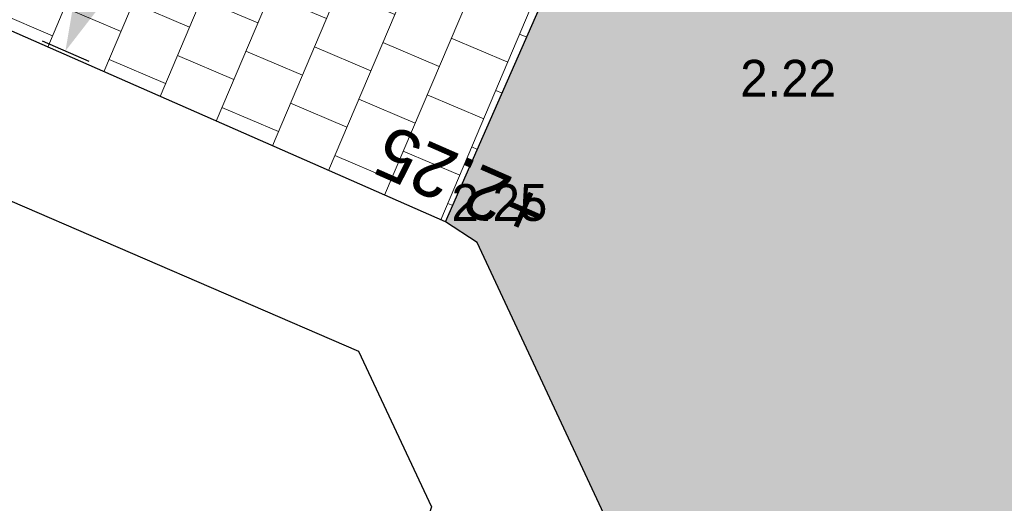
# Model space of a CAD drawing. Header units: metres. Extents: x 134157 to 138734, y 451157 to 455772.
# Tile 841 of 1056: x 136710.94 to 136717.37, y 454247.13 to 454250.28. Entities that reach past the tile are written whole.
import ezdxf
from ezdxf import colors
from ezdxf.entities.mleader import LeaderData, LeaderLine
from ezdxf.math import Vec2, Vec3

# ---------------------------------------------------------------- set-up
doc = ezdxf.new("R2010")
doc.units = ezdxf.units.M
doc.layers.add('-DR-alg-hulplijnen', color=210, linetype='Continuous', plot=False)
doc.layers.add('-DR-alg-hulplijnen aandachtspunten', color=210, linetype='Continuous', plot=False)
doc.layers.add('-DR-alg-hulplijnen kantverharding asflast nieuwe fietsstraat', color=7, linetype='Continuous', true_color=0xff9429, plot=False)
for name, color, linetype in [('-DR-alg-projectgrens 1-200', 3, 'PROJECTGRENS_1-200'), ('-DR-bs-txt-hoogtemaat', 253, 'Continuous'), ('-DR-nw-maatvoering', 3, 'Continuous'), ('-DR-nw-txt-hoogtemaat', 2, 'Continuous'), ('-DR-nw-vh-kantverharding', 3, 'Continuous'), ('-DR-nw-vh-scheiding erfgrens en bebouwing', 3, 'Continuous')]:
    doc.layers.add(name, color=color, linetype=linetype)
doc.layers.add('-DR-nw-gr-arc-gras', color=7, linetype='Continuous', true_color=0xb5d5a4)
for name, color, linetype, lineweight, true_color in [('-DR-nw-vh-arc-asfalt fietsstraat rood', 7, 'Continuous', 9, 0xdfbfc7), ('-DR-nw-vh-arc-sbs df Drainflow', 7, 'Continuous', 9, 0xb9747c), ('-DR-nw-vh-arc-sbs kf bruinrood rabat halfsteens', 7, 'Continuous', 9, 0xb88485)]:
    doc.layers.add(name, color=color, linetype=linetype, lineweight=lineweight, true_color=true_color)
doc.layers.add('-DR-nw-vh-arc-tegels 300x300x45', color=253, linetype='Continuous', lineweight=9)
doc.styles.add('CE', font='txt', dxfattribs={"height": 1.8})
doc.styles.add('Drong', font='txt', dxfattribs={"height": 1.8})
doc.linetypes.add('PROJECTGRENS_1-200', pattern='A,0.32,-0.13,[133,ltypeshp.shx,S=0.13,R=0,X=-0.13,Y=0],-0.13,1.27', length=1.85)
doc.dimstyles.new('Drong', dxfattribs={"dimtxt": 1.8, "dimasz": 2.5, "dimexe": 0, "dimexo": 0, "dimgap": 0.9, "dimtad": 1, "dimzin": 0, "dimdsep": 46, "dimtxsty": 'Drong', "dimblk": 'dimblk-wit', "dimcen": 0, "dimse1": 1, "dimse2": 1, "dimclrd": 256, "dimclre": 1, "dimclrt": 7, "dimadec": 0, "dimazin": 0, "dimtfac": 1, "dimtmove": 0, "dimatfit": 3, "dimfxl": 1, "dimtolj": 1, "dimtzin": 0, "dimarcsym": 0})
pattern_1 = [(115.3356253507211, (136419.7180158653, 453326.2367068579), (-0.2236810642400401, -0.1059037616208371), [0.06, -0.187485]), (205.3356253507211, (136419.7180158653, 453326.2367068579), (0.1059037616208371, -0.22368106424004), [0.06, -0.187485])]

# ---------------------------------------------------------------- blocks, each defined once
blk = doc.blocks.new('dimblk-wit')
at = {"color": 7}
blk.add_line((2.842170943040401e-14, -0.3333333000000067), (-2.842170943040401e-14, 0.3333333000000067), dxfattribs=at)
blk.add_solid([(0, 0), (-0.7999999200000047, 0.1999999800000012), (-0.7999999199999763, -0.1999999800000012)], dxfattribs=at)
blk = doc.blocks.new('*D379')
at = {"layer": '-DR-nw-maatvoering', "lineweight": -2, "transparency": 16777216}
blk.add_line((136712.2304354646, 454252.3283992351), (136711.443704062, 454250.5370928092), dxfattribs=at)
at = {"layer": 'Defpoints', "color": 0, "transparency": 16777216}
for p in [(136711.7881119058, 454253.0687630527), (136710.8972491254, 454250.2309947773), (136711.2426438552, 454250.0792994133)]:
    blk.add_point(p, dxfattribs=at)
at = {"layer": '-DR-nw-maatvoering', "lineweight": -2, "transparency": 16777216, "xscale": 0.5, "yscale": 0.5, "zscale": 0.5}
for p, rotation in [((136712.4314956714, 454252.7861926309), 66.28919713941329), ((136711.2426438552, 454250.0792994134), 246.2891971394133)]:
    blk.add_blockref('dimblk-wit', p, dxfattribs=dict(at, rotation=rotation))
at = {"layer": '-DR-nw-maatvoering', "color": 7, "transparency": 16777216, "insert": (136711.5040778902, 454251.5789941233), "char_height": 0.36, "attachment_point": 5, "rotation": 66.28919713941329, "style": 'Drong', "bg_fill": 3, "box_fill_scale": 1.1, "bg_fill_color": 256, "bg_fill_true_color": 13158600, "bg_fill_transparency": 0}
blk.add_mtext('\\A1;2.95', dxfattribs=at)

msp = doc.modelspace()

# ---------------------------------------------------------------- hatches: boundary and pattern name
at = {"layer": '-DR-nw-gr-arc-gras', "transparency": 33554687}
h = msp.add_hatch(dxfattribs=at)
h.set_pattern_fill('AGR-BOLLEN', color=256, scale=0.1, pattern_type=2)
h.set_pattern_definition(pattern_1)
edge = h.paths.add_edge_path()
edge.add_arc((-7000776.809524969, 3043164.567559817), 7592527.997363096, 340.0567505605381, 340.0572256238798)
edge.add_line((136455.7815594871, 453494.2542758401), (136455.1236032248, 453494.4934109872))
edge.add_arc((380495.2223584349, 364992.5484406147), 259592.3035530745, 160.0666568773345, 160.0804453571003)
edge.add_line((136433.832290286, 453435.7615323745), (136433.813485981, 453435.768343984))
edge.add_line((136433.813485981, 453435.768343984), (136432.1794965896, 453431.2550945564))
edge.add_line((136432.1794965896, 453431.2550945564), (136432.198303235, 453431.2482893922))
edge.add_line((136432.198303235, 453431.2482893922), (136431.6776287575, 453429.8696050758))
edge.add_line((136431.6776287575, 453429.8696050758), (136432.3363505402, 453429.6312341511))
edge.add_line((136432.3363505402, 453429.6312341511), (136434.3092713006, 453435.0765756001))
h = msp.add_hatch(dxfattribs=at)
h.set_pattern_fill('AGR-BOLLEN', color=256, scale=0.1, pattern_type=2)
h.set_pattern_definition(pattern_1)
edge = h.paths.add_edge_path()
edge.add_line((136644.2753070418, 454017.4218487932), (136643.9350728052, 454016.4814706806))
edge.add_line((136643.9350728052, 454016.4814706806), (136643.8839339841, 454016.3403207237))
edge.add_line((136643.8839339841, 454016.3403207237), (136644.542212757, 454016.1016536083))
edge.add_arc((1711333.983143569, -116117.4265426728), 1674723.581774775, 160.0956720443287, 160.096657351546, ccw=False)
edge.add_line((136654.3469492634, 454043.1812754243), (136653.6888597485, 454043.419891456))
edge.add_line((136653.6888597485, 454043.419891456), (136653.6378049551, 454043.2789838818))
edge.add_line((136653.6378049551, 454043.2789838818), (136653.2975354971, 454042.3386559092))
edge.add_line((136653.2975354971, 454042.3386559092), (136644.2753070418, 454017.4218487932))
at = {"layer": '-DR-nw-vh-arc-asfalt fietsstraat rood', "transparency": 33554687}
h = msp.add_hatch(color=256, dxfattribs=at)
h.dxf.hatch_style = 1
edge = h.paths.add_edge_path()
edge.add_line((136621.1191711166, 453955.2346702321), (136699.219600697, 454170.9217985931))
edge.add_arc((132463.7408879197, 455704.5910048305), 4504.600000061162, 340.0946501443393, 342.4755033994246)
edge.add_line((136759.2747347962, 454348.1949966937), (136783.3161431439, 454424.331082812))
edge.add_line((136783.3161431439, 454424.331082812), (136779.3110722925, 454425.5957596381))
edge.add_line((136779.3110722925, 454425.5957596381), (136755.2696639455, 454349.4596735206))
edge.add_arc((132463.7408877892, 455704.5910048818), 4500.400000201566, 340.09465014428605, 342.4755033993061, ccw=False)
edge.add_line((136695.2705240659, 454172.3517614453), (136617.1700944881, 453956.6646330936))
edge.add_line((136617.1700944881, 453956.6646330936), (136621.1191711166, 453955.2346702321))
at = {"layer": '-DR-nw-vh-arc-sbs df Drainflow'}
h = msp.add_hatch(dxfattribs=at)
h.set_pattern_fill('AVH-SBS_KEIFORMAAT_ELLEBOOG_01', color=256, scale=3, angle=250, pattern_type=2)
h.set_pattern_definition([(250, (0, 0), (0.3845138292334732, 0.179301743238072), [0.8999999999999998, -0.3]), (340, (-0.2052120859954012, -0.5638155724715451), (0.3845138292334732, 0.179301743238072), [0.8999999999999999, -0.3]), (250, (0.0383478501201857, -0.3332108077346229), (0.3845138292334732, 0.179301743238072), [0, -1.2]), (250, (0.02539267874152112, -0.8073755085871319), (0.3845138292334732, 0.179301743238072), [0, -1.2])])
edge = h.paths.add_edge_path()
edge.add_arc((136720.4741650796, 454246.6075010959), 0.5000000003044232, 251.08667033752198, 341.0764828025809, ccw=False)
edge.add_line((136720.3120963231, 454246.1344961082), (136718.9883467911, 454246.5880609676))
edge.add_arc((136718.8911055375, 454246.3042579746), 0.3000000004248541, 71.0866704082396, 161.0828490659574)
edge.add_arc((132463.740888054, 455704.5910046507), 4497.799999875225, 340.6575901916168, 341.0828490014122, ccw=False)
edge.add_arc((136707.9503535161, 454214.7622822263), 0.3000000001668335, 160.6575900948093, 250.6537687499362)
edge.add_line((136707.8509707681, 454214.4792220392), (136709.1718434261, 454214.0154621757))
edge.add_arc((136709.0062056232, 454213.5436949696), 0.5000001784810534, -19.356450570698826, 70.65378932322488, ccw=False)
edge.add_line((136709.477943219, 454213.3779728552), (136709.6678661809, 454213.8411569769))
edge.add_line((136709.6678661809, 454213.8411569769), (136719.6409825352, 454242.5563320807))
edge.add_line((136719.6409825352, 454242.5563320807), (136720.7850172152, 454245.9724561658))
edge.add_line((136720.7850172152, 454245.9724561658), (136720.9471412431, 454246.4453482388))
at = {"layer": '-DR-nw-vh-arc-sbs kf bruinrood rabat halfsteens', "transparency": 33554687}
h = msp.add_hatch(color=256, dxfattribs=at)
h.dxf.hatch_style = 1
edge = h.paths.add_edge_path()
edge.add_arc((132463.740887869, 455704.591004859), 4500.400000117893, 340.6405330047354, 340.9609252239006)
edge.add_line((136717.9524628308, 454236.5024392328), (136717.5745924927, 454236.6336435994))
edge.add_arc((8236.309871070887, 498800.6098589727), 135990.3796617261, 340.860633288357, 340.8707975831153, ccw=False)
edge.add_line((136709.6669031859, 454213.841715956), (136709.4779428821, 454213.377972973))
edge.add_line((136709.4779428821, 454213.377972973), (136709.3002212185, 454212.8720768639))
edge.add_line((136709.3002212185, 454212.8720768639), (136709.6765894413, 454212.7363942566))
h = msp.add_hatch(color=256, dxfattribs=at)
h.dxf.hatch_style = 1
edge = h.paths.add_edge_path()
edge.add_line((136725.7854491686, 454260.6475648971), (136724.9830394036, 454258.280067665))
edge.add_arc((132463.740887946, 455704.5910045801), 4499.999999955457, 341.1121595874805, 341.25224084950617, ccw=False)
edge.add_line((136721.4342516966, 454247.8661781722), (136720.9471412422, 454246.4453482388))
edge.add_line((136720.9471412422, 454246.4453482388), (136720.7850172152, 454245.9724561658))
edge.add_arc((133012.1391450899, 455515.680805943), 3919.976211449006, 340.95628239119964, 341.1006214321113, ccw=False)
edge.add_line((136717.574613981, 454236.6337058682), (136717.952462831, 454236.5024392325))
edge.add_arc((132463.7408878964, 455704.5910047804), 4500.400000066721, 340.9609252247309, 341.4496691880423)
edge.add_line((136730.3206112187, 454272.8446497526), (136729.9412172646, 454272.9719638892))
edge.add_line((136729.9412172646, 454272.9719638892), (136729.9406495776, 454272.9702803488))
edge.add_arc((132711.5781326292, 455621.0947441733), 4238.475774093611, 341.2780874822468, 341.45386055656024, ccw=False)
edge.add_arc((136725.3119083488, 454260.8080607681), 0.4999998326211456, 341.2770816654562, 341.45488892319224, ccw=False)
at = {"layer": '-DR-nw-vh-arc-tegels 300x300x45'}
h = msp.add_hatch(dxfattribs=at)
h.set_pattern_fill('AVH-TEGEL_200X200_HALFST', color=256, scale=2, angle=157, pattern_type=2)
h.set_pattern_definition([(157, (0, 0), (-0.446348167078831, -0.02780851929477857), [0.4, -0.4]), (247, (0, 0), (0.3682019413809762, -0.1562924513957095), [])])
h.paths.add_polyline_path([(136711.7331094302, 454253.0913352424), (136710.5295854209, 454250.3668608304), (136713.7221152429, 454248.9648620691), (136714.9197492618, 454251.6918131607)])
h = msp.add_hatch(dxfattribs=at)
h.set_pattern_fill('AVH-TEGEL_200X200_HALFST', color=256, scale=2, angle=71, pattern_type=2)
h.set_pattern_definition([(71, (0, 0), (-0.05887645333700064, 0.443321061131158), [0.4, -0.4]), (161, (0, 0), (-0.1302272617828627, -0.3782074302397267), [])])
h.paths.add_polyline_path([(136702.9803322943, 454211.9040914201), (136701.6115283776, 454212.5073190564), (136702.5231791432, 454214.5759761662), (136704.1702485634, 454215.2731679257), (136714.6531152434, 454247.01686207), (136714.7551152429, 454247.0608620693), (136713.9271152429, 454248.830862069), (136713.7221152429, 454248.9648620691), (136714.9197492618, 454251.6918131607), (136716.4872736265, 454251.00338112), (136720.6770123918, 454248.1242259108), (136721.2447042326, 454247.9299960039), (136720.7586265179, 454246.510069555), (136720.474165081, 454246.6075010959), (136720.3769238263, 454246.3236981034), (136718.5801745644, 454246.9393299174), (136707.3129538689, 454214.4561513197), (136709.1055882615, 454213.8267553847), (136709.0062055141, 454213.5436951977), (136708.723008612, 454213.6426885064), (136708.1599713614, 454212.0386345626), (136708.0942091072, 454211.8512785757)])

# ---------------------------------------------------------------- linework, layer by layer
at = {"layer": '-DR-alg-hulplijnen', "flags": 128}
msp.add_lwpolyline([(136713.7221152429, 454248.9648620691), (136714.9197492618, 454251.6918131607)], dxfattribs=at)
at = {"layer": '-DR-alg-hulplijnen kantverharding asflast nieuwe fietsstraat'}
for points in [[(136782.1872382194, 454454.7183996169), (136782.7811478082, 454444.4882891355, -0.09121424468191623), (136782.1101864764, 454439.1022242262), (136779.3721577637, 454430.4312351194, 0.08061157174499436), (136779.1407305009, 454428.8462188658), (136779.1650810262, 454427.3139419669, -0.08061157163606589), (136778.9336537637, 454425.7289257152), (136779.3110722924, 454425.595759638), (136755.2696639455, 454349.4596735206, -0.01038880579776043), (136695.2705240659, 454172.3517614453), (136617.170094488, 453956.6646330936), (136616.793991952, 453956.8008200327, -0.01664357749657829), (136615.5574884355, 453953.711278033), (136612.5988155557, 453946.9774368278)], [(136795.3186191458, 454446.8927752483, -0.1133395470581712), (136791.4409132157, 454440.3456031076), (136791.3770963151, 454440.278100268, 0.1125669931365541), (136788.0051475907, 454434.5237714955), (136786.0472758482, 454428.3234404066, -0.08061157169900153), (136785.3264985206, 454426.8929456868), (136784.4183557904, 454425.6411321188, 0.08061144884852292), (136783.6975791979, 454424.2106397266), (136783.3161431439, 454424.331082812), (136759.2747347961, 454348.1949966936, -0.01038880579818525), (136699.219600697, 454170.9217985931), (136621.1191711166, 453955.2346702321), (136621.4952736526, 453955.0984832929, 0.01664357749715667), (136620.467022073, 453951.9335331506), (136618.8898399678, 453946.4661328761, -0.01664357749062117)]]:
    msp.add_lwpolyline(points, format="xyb", dxfattribs=at)
at = {"layer": '-DR-alg-projectgrens 1-200', "flags": 128}
msp.add_lwpolyline([(136721.4614126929, 454206.1355023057), (136727.4976405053, 454223.7516176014), (136730.5812698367, 454232.7175398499), (136734.459636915, 454243.958702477), (136738.0329631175, 454254.3057511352), (136742.1831830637, 454266.2662668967), (136750.5682339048, 454290.8423468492), (136760.392604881, 454319.4555148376), (136770.6655345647, 454349.3284017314), (136772.7130334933, 454355.2375255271), (136774.612293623, 454360.472703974), (136776.997639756, 454366.9996510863), (136784.3060310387, 454387.2082632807), (136790.3390255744, 454404.0832479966), (136797.3108895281, 454423.3603418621), (136807.0580164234, 454450.0933327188), (136800.6459823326, 454453.198166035), (136770.1293263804, 454470.8392502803), (136763.4628964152, 454464.3928177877), (136767.2219767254, 454456.488320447), (136768.446774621, 454452.9019010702), (136769.6121362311, 454448.5390902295), (136767.1901857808, 454443.6044278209), (136763.9804044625, 454431.78523306), (136763.4980324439, 454430.8065072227), (136764.7847718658, 454430.2215349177), (136759.6495878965, 454419.8651471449), (136760.2067292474, 454419.6135889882), (136758.3051672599, 454415.7551963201), (136757.4333557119, 454413.9278402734), (136755.5135803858, 454410.0369911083), (136754.9933739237, 454410.2920303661), (136749.8722845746, 454399.961884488), (136748.6156828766, 454400.5846870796), (136748.5476600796, 454400.4476262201), (136744.2871101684, 454402.5470422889), (136738.7603675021, 454389.7184848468), (136744.8285157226, 454387.0620129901), (136753.5165828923, 454383.2585824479), (136750.4454420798, 454376.2315008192), (136747.3001386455, 454368.9990925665), (136747.7019947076, 454368.8213485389), (136745.4212838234, 454363.6575167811), (136743.7712198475, 454359.8818756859), (136741.4736476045, 454354.7148318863), (136741.1067372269, 454354.8779031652), (136737.9448004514, 454347.8529095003), (136734.8598097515, 454340.7764631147), (136727.1932653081, 454344.1813445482), (136720.3972555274, 454330.2850260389), (136716.7051284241, 454321.7301903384), (136725.346156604, 454317.8856269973), (136722.1987328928, 454310.8074680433), (136718.1447215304, 454301.4878099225), (136714.1306750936, 454292.7129706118), (136709.7479071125, 454294.6405861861), (136707.0898129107, 454288.6071570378), (136709.5730063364, 454287.5058452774), (136709.5303924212, 454287.4102007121), (136709.6165589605, 454287.3713784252), (136709.4237179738, 454286.9446664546), (136712.1181323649, 454285.7683394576), (136724.4053834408, 454280.40601671), (136724.3945406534, 454280.3722835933), (136724.5601275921, 454280.3013177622), (136719.3266368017, 454264.6213396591), (136718.5536664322, 454264.2788026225), (136712.1490699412, 454267.0433062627), (136705.336609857, 454251.4945309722), (136713.1547930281, 454248.121823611), (136713.6296653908, 454247.1066979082), (136703.3628736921, 454216.0173112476), (136702.5296078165, 454215.6645962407), (136697.2997799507, 454218.0132068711), (136691.6561519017, 454205.1929293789), (136698.1691824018, 454202.2869482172), (136696.0848427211, 454197.5466439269), (136697.1157620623, 454197.0663415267), (136693.3404436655, 454185.7705750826), (136691.210382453, 454179.7988425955), (136691.1538561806, 454179.8178830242), (136689.2565954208, 454174.4702634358), (136688.6774819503, 454172.9217348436), (136686.6454361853, 454167.8593180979), (136686.7931511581, 454167.8056035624), (136683.4987278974, 454158.7287245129), (136679.6202492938, 454148.1614205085), (136677.5444797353, 454142.3922816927), (136675.6007311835, 454137.0209764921), (136671.7597944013, 454126.4011512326), (136667.0848490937, 454113.482877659), (136666.3102427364, 454113.053488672), (136658.5208628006, 454114.6506270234), (136655.4003561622, 454098.9824757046), (136661.0921995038, 454097.8246970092), (136661.2694465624, 454097.5188971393), (136621.349557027, 453987.8626198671), (136614.3766500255, 453990.9632921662), (136611.9345853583, 453985.5300270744), (136608.3745413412, 453987.1196889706), (136605.0140629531, 453979.7732868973), (136610.3679676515, 453977.3856095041), (136616.0993917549, 453974.9109095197), (136616.4180735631, 453974.2166734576), (136608.3939134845, 453952.1359851), (136599.9096817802, 453929.478839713), (136596.3332416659, 453930.8470697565), (136596.7025780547, 453931.8007739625), (136592.690606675, 453933.3568103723), (136592.5823684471, 453933.1112699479), (136587.1666087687, 453935.2079171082), (136587.1133719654, 453935.1014435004), (136586.9083803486, 453935.1996247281), (136584.7297915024, 453936.2519309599), (136573.4195847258, 453911.8970551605), (136576.9058538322, 453910.2265512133), (136577.7550063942, 453910.8166572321), (136581.7099004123, 453908.9229534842), (136581.7799016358, 453907.8909354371), (136588.3553676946, 453904.7426533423), (136581.3567526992, 453890.2881160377), (136584.4079268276, 453889.2178739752), (136581.9197178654, 453882.301448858), (136582.601412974, 453881.5813248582), (136581.1418997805, 453877.4782788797), (136580.1304940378, 453877.2808890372), (136578.3012561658, 453872.1036821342), (136578.9859669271, 453871.382111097), (136577.5259187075, 453867.3093859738), (136576.5394092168, 453867.189688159), (136574.6538962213, 453861.98977681), (136575.3566261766, 453861.2190729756), (136573.8594803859, 453857.0977611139), (136572.8232828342, 453856.8578539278), (136568.249353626, 453844.0563549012), (136569.0513033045, 453843.7225085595), (136568.2464862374, 453841.9862897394), (136569.9158138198, 453841.290025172), (136566.691677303, 453833.861641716), (136560.7574092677, 453836.4857936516), (136555.1930274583, 453823.5555627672), (136563.2068687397, 453820.3295449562), (136562.2441309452, 453817.9379810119), (136562.0591054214, 453818.0124640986), (136558.0189829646, 453808.0140820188), (136558.2177359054, 453807.9345808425), (136557.146456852, 453805.2522943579), (136555.4765638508, 453804.5556952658), (136553.6709496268, 453802.5003809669), (136552.6116124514, 453799.6979788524), (136545.819509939, 453781.4219849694), (136541.6467416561, 453783.3564375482), (136534.7495119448, 453768.6800804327), (136539.5245390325, 453766.4507703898), (136534.8143601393, 453753.8676775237), (136534.7894609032, 453753.8794224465), (136534.3789931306, 453752.8726532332), (136534.1824946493, 453752.9602354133), (136532.9256728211, 453749.6674104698), (136533.0985091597, 453749.602870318), (136532.77218899, 453748.7054898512), (136532.5839993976, 453748.7919034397), (136530.4572875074, 453743.0847201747), (136530.6272958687, 453743.0222472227), (136516.4928875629, 453704.5919896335), (136514.575213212, 453699.2202106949), (136492.1808605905, 453636.4012384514), (136492.7364887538, 453636.2041439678), (136489.1572213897, 453626.3411628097), (136485.0791461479, 453628.2492913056), (136478.1599331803, 453613.7876420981), (136483.141269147, 453611.4793990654), (136461.8669452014, 453552.9396374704), (136457.3540634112, 453554.5816234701), (136454.0603581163, 453545.4167166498), (136458.6475220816, 453543.7758212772), (136443.5980798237, 453501.592848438), (136436.3907746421, 453504.1747130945), (136430.8235818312, 453488.6271941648), (136437.0201776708, 453486.3930706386), (136418.281595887, 453434.8107571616), (136413.2269505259, 453420.0854028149), (136407.3638935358, 453401.4661517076), (136407.0557727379, 453400.0561749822), (136406.4665228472, 453398.4505571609), (136401.8966078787, 453385.5921225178), (136395.3318336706, 453388.7007154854), (136389.2312719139, 453376.078577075), (136397.1570315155, 453372.3532588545), (136391.911147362, 453357.7907900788), (136390.9651849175, 453355.4642337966), (136388.6235607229, 453350.3706501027), (136384.3016725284, 453352.2735136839), (136382.1263952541, 453347.5437823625), (136391.3584262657, 453344.2432470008), (136383.1677707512, 453321.6603605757), (136378.5877845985, 453323.3619825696), (136367.2822209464, 453291.7912231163), (136367.8712875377, 453291.2269459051), (136363.5182685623, 453279.254771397), (136362.0909635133, 453275.2765894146), (136356.4323903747, 453259.569842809), (136355.262189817, 453256.3102995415), (136348.5726876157, 453237.8761680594), (136370.775556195, 453230.2716276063), (136374.3282028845, 453240.6944996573), (136372.7667498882, 453241.8029445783), (136382.1628450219, 453267.9422245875), (136384.5513140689, 453274.6494235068), (136388.9803415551, 453286.6560762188), (136393.3454927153, 453297.2873242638), (136406.6642593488, 453334.2694553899), (136411.9238963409, 453350.354626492), (136416.7539045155, 453363.9489705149), (136418.4542781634, 453363.3413411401), (136423.3000193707, 453376.9015325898), (136421.6494725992, 453377.4913563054), (136422.5155630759, 453379.9171508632), (136425.0142394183, 453387.0502269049), (136430.1278896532, 453401.328665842), (136433.0083524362, 453409.3639565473), (136437.5004329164, 453421.9731824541), (136444.4243294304, 453441.3025602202), (136447.8979184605, 453451.0434338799), (136454.6682700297, 453469.8543763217), (136458.2536723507, 453479.6664804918), (136467.6469558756, 453501.9207482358), (136478.4219470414, 453531.4654507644), (136485.603188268, 453551.2589262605), (136497.2694431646, 453583.741326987), (136504.055722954, 453602.5864304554), (136505.8321386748, 453601.9516274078), (136510.6778798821, 453615.5118188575), (136508.9321515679, 453616.135655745), (136511.5808207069, 453623.4955055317), (136513.5804099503, 453629.0529882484), (136518.6733328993, 453642.8883030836), (136519.0149258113, 453643.4042401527), (136522.6804117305, 453653.6195636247), (136522.6635908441, 453653.9569708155), (136523.620007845, 453656.5936863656), (136528.7299313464, 453670.9263864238), (136534.7565171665, 453688.0032128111), (136543.6203036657, 453712.7675529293), (136551.3516967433, 453734.3803307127), (136563.424559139, 453767.6797093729), (136566.6093728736, 453776.6542540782), (136569.182089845, 453777.966221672), (136577.4871501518, 453774.8672349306), (136583.8733999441, 453792.7031141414), (136575.9242361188, 453795.6221844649), (136575.2048938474, 453797.1547002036), (136576.9970202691, 453801.8114875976), (136581.9561870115, 453815.4244153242), (136586.2693690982, 453827.2739153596), (136591.5049732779, 453840.8399544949), (136603.7576335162, 453874.9465804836), (136606.2042554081, 453881.9388386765), (136608.1801962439, 453887.6124979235), (136608.4708316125, 453887.6159140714), (136610.0707009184, 453888.6729705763), (136612.8771625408, 453896.3339426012), (136616.9170365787, 453896.1940089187), (136618.8456614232, 453897.1870353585), (136619.3801401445, 453898.5042341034), (136644.1569869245, 453889.689088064), (136649.2588358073, 453888.4308618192), (136662.9156093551, 453886.0172650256), (136671.3737691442, 453885.3668483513), (136676.8695800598, 453884.9502829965), (136677.7948190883, 453897.1571040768), (136672.5559660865, 453897.5541928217), (136667.4469275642, 453898.4601088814), (136645.4097219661, 453906.1142123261), (136624.7787032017, 453913.5469389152), (136625.183977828, 453914.8310296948), (136624.3902644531, 453916.7566582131), (136621.3764649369, 453919.2331142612), (136624.2836680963, 453927.3222319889), (136623.2809361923, 453929.1355906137), (136623.2097707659, 453929.1919285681), (136624.0852887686, 453931.6430470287), (136629.3043921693, 453946.5099176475), (136630.5405496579, 453950.1466132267), (136636.2425607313, 453965.6651292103), (136638.1912334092, 453964.9687700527), (136643.7184069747, 453980.5147983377), (136641.8291691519, 453981.18991842), (136651.2037302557, 454007.4234372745), (136658.5055284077, 454027.6418757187), (136665.4704804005, 454047.0063027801), (136669.4959243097, 454058.3571144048), (136675.353535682, 454074.4194390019), (136676.2577085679, 454077.0937356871), (136678.7468314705, 454083.7559183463), (136682.5256458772, 454094.1706507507), (136686.10090541, 454103.6393789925), (136687.0385480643, 454106.4749781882), (136697.7950263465, 454137.2417014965), (136697.717398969, 454137.2532407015), (136705.5554541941, 454159.7801565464), (136713.0779621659, 454181.7285563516), (136716.785401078, 454192.5146579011), (136718.1081245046, 454192.0419820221), (136722.9538657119, 454205.6021734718)], close=True, dxfattribs=at)
at = {"layer": '-DR-nw-vh-kantverharding'}
for points in [[(136616.7939919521, 453956.8008200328), (136617.1700944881, 453956.6646330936), (136695.2705240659, 454172.3517614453, 0.01038880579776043), (136755.2696639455, 454349.4596735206), (136779.3110722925, 454425.5957596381)], [(136783.8943779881, 454424.7310660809, 0.4472010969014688), (136784.2009176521, 454424.0516779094), (136785.5093855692, 454423.6384508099, -0.4142026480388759), (136785.7051173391, 454423.2620436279), (136774.1273234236, 454386.5966410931, -0.4142135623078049), (136773.7509128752, 454386.4008986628), (136772.4158892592, 454386.8224576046, 0.4142135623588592), (136771.7885383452, 454386.4962202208), (136771.2164226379, 454384.6844024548, 0.414213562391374), (136771.5426600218, 454384.0570515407), (136772.8776836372, 454383.635492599, -0.414213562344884), (136773.0734260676, 454383.2590820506), (136764.8078596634, 454357.0830832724, -0.4142135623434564), (136764.431449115, 454356.8873408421), (136763.0964254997, 454357.3088997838, 0.4142135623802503), (136762.4690745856, 454356.9826623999), (136759.6561701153, 454348.0745512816, -0.01038880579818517), (136699.5957032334, 454170.7856116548), (136621.4952736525, 453955.0984832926, 0.01664357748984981), (136620.467022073, 453951.9335331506), (136618.8898399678, 453946.4661328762, -0.01664357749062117)], [(136621.4952736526, 453955.098483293), (136621.1191711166, 453955.2346702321), (136699.219600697, 454170.9217985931, 0.01038880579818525), (136759.2747347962, 454348.1949966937), (136783.3161431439, 454424.331082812)], [(136687.0265221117, 454157.2211617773), (136692.8258575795, 454173.2369765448, 0.00152110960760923), (136702.0649413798, 454198.9967505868, -0.4141940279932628), (136702.4480377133, 454199.1790283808), (136703.7672868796, 454198.7104861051, 0.4142461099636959), (136704.4058105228, 454199.0143662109, 0.0008462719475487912), (136709.4780121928, 454213.3779844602, 0.4142461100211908), (136709.1719015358, 454214.0154417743), (136707.8509707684, 454214.4792220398, -0.4141940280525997), (136707.667286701, 454214.8616460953, 0.001855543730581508), (136718.6073090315, 454246.4015181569, -0.414194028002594), (136718.9883467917, 454246.5880609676), (136720.3127439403, 454246.1342742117, 0.4142461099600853), (136720.9478356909, 454246.4452630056, 0.0008335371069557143), (136725.7858372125, 454260.6474980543, 0.4143062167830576), (136725.4725650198, 454261.2815474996), (136724.1466257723, 454261.7302965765, -0.4142541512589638), (136723.95864535, 454262.1106757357, 0.0006336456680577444), (136727.601042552, 454272.9131701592, -0.4141338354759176), (136727.980853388, 454273.1021006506), (136729.308296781, 454272.6567865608, 0.4141859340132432), (136729.941343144, 454272.9717550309, 0.0009221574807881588), (136735.1930203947, 454288.7178888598, 0.4142461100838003)]]:
    msp.add_lwpolyline(points, format="xyb", dxfattribs=at)
at = {"layer": '-DR-nw-vh-scheiding erfgrens en bebouwing', "flags": 128}
msp.add_lwpolyline([(136698.7094490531, 454216.2575136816), (136702.5231791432, 454214.5759761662), (136704.1702485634, 454215.2731679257), (136714.6531152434, 454247.01686207), (136714.7551152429, 454247.0608620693), (136713.9271152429, 454248.830862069), (136713.7221152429, 454248.9648620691), (136710.5295854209, 454250.3668608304)], dxfattribs=at)

# ---------------------------------------------------------------- texts
at = {"layer": '-DR-bs-txt-hoogtemaat', "color": 253, "char_height": 0.24, "attachment_point": 7, "style": 'Drong'}
for s, insert in [('2.22', (136715.644, 454249.782, 2.218)), ('2.25', (136713.761, 454248.9679999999, 2.248))]:
    msp.add_mtext(s, dxfattribs=dict(at, insert=insert))
at = {"layer": '-DR-nw-txt-hoogtemaat', "style": 'Drong'}
msp.add_text('+2.25', height=0.34, rotation=156.2896744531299, dxfattribs=at).set_placement((136714.4182242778, 454249.1411403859))

# ---------------------------------------------------------------- leaders
at = {"layer": '-DR-alg-hulplijnen aandachtspunten'}
ml = msp.add_multileader_mtext('Standard', dxfattribs=at)
ml.set_content('Groenvakken sluiten aan op inrit voertuigen. \\P- voorstel om bandenlangs langs rijweg 12x25 te maken en stellen in beton ', color=7, style='CE')
ml.set_leader_properties(color=256, linetype='ByLayer', lineweight=-1)
ml.build(insert=Vec2(0, 0))
ml.multileader.update_dxf_attribs({"text_left_attachment_type": 5, "text_right_attachment_type": 5, "dogleg_length": 70.90462224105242, "arrow_head_size": 0.5, "scale": 0.2})
ctx = ml.context
ctx.base_point, ctx.scale, ctx.char_height, ctx.arrow_head_size, ctx.landing_gap_size, ctx.plane_origin, ctx.plane_x_axis, ctx.plane_y_axis = Vec3(136684.8505888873, 454250.2059863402), 0.2, 0.8, 0.5, 0.04000000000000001, Vec3(136721.746854, 454285.635880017), Vec3(0.3365098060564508, 0.9416799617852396), Vec3(-0.9416799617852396, 0.3365098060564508)
ctx.left_attachment, ctx.right_attachment = 5, 5
notes = []
notes.append((ctx, [(1, (1, 1, 0), (136697.6646169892, 454286.064416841), (-0.3365098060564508, -0.9416799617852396), 0.8586987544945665, [(0, [(136722.4116486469, 454290.047041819)], 0, [])])]))
ctx.mtext.insert, ctx.mtext.text_direction, ctx.mtext.rotation, ctx.mtext.flow_direction = Vec3(136682.6045692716, 454251.0510798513), Vec3(0.3365098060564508, 0.9416799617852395), 1.227588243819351, 5
for ctx, leaders in notes:
    for number, flags, end, landing, length, lines in leaders:
        leader = LeaderData()
        leader.index, (leader.has_last_leader_line, leader.has_dogleg_vector, leader.attachment_direction) = number, flags
        leader.last_leader_point, leader.dogleg_vector, leader.dogleg_length = Vec3(end), Vec3(landing), length
        for number, points, colour, breaks in lines:
            line = LeaderLine()
            line.index, line.vertices, line.color, line.breaks = number, Vec3.list(points), colors.encode_raw_color(colour), breaks
            leader.lines.append(line)
        ctx.leaders.append(leader)

# ---------------------------------------------------------------- next in the draw order: dimensions: what is measured, and where the dimension line sits
at = {"layer": '-DR-nw-maatvoering'}
dim = msp.add_linear_dim(base=(136711.2426438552, 454250.0792994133), p1=(136711.7881119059, 454253.0687630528), p2=(136710.8972491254, 454250.2309947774), angle=66.28919713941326, dimstyle='Drong', override={"dimrnd": 0.05, "dimtfill": 1}, dxfattribs=at)
dim.commit()
dim.dimension.update_dxf_attribs({"geometry": '*D379', "text_midpoint": (136711.5040778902, 454251.5789941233)})

# ---------------------------------------------------------------- next in the draw order: linework, layer by layer
at = {"layer": '-DR-alg-hulplijnen kantverharding asflast nieuwe fietsstraat'}
for points in [[(136782.1872382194, 454454.7183996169), (136782.7811478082, 454444.4882891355, -0.09121424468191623), (136782.1101864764, 454439.1022242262), (136779.3721577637, 454430.4312351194, 0.08061157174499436), (136779.1407305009, 454428.8462188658), (136779.1650810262, 454427.3139419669, -0.08061157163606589), (136778.9336537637, 454425.7289257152), (136779.3110722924, 454425.595759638), (136755.2696639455, 454349.4596735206, -0.01038880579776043), (136695.2705240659, 454172.3517614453), (136617.170094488, 453956.6646330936), (136616.793991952, 453956.8008200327, -0.01664357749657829), (136615.5574884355, 453953.711278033), (136612.5988155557, 453946.9774368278)], [(136795.3186191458, 454446.8927752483, -0.1133395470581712), (136791.4409132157, 454440.3456031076), (136791.3770963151, 454440.278100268, 0.1125669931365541), (136788.0051475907, 454434.5237714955), (136786.0472758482, 454428.3234404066, -0.08061157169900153), (136785.3264985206, 454426.8929456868), (136784.4183557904, 454425.6411321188, 0.08061144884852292), (136783.6975791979, 454424.2106397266), (136783.3161431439, 454424.331082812), (136759.2747347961, 454348.1949966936, -0.01038880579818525), (136699.219600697, 454170.9217985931), (136621.1191711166, 453955.2346702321), (136621.4952736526, 453955.0984832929, 0.01664357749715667), (136620.467022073, 453951.9335331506), (136618.8898399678, 453946.4661328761, -0.01664357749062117)]]:
    msp.add_lwpolyline(points, format="xyb", dxfattribs=at)

doc.saveas('drawing.dxf')
